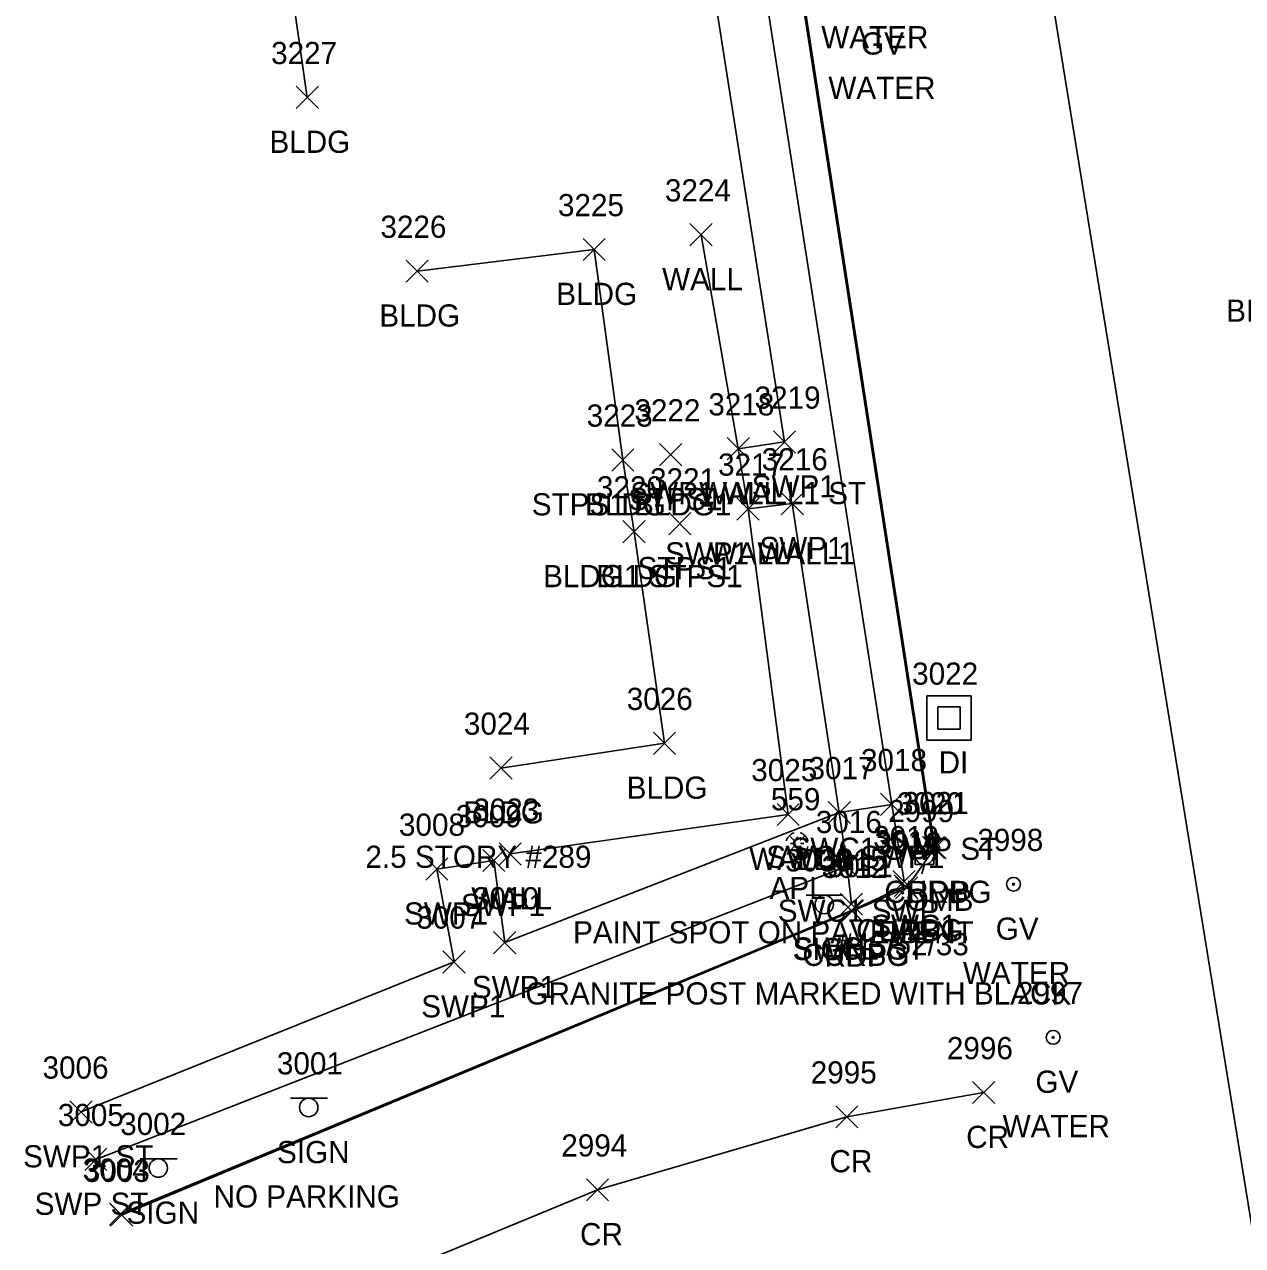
# Model space of a CAD drawing. Extents: x 1690689 to 1696275, y 438760 to 444007.
# Drawn here: x 1691030 to 1691139.8, y 442201.4 to 442311.5 of the extents above; entities that cross this region are included whole.
import ezdxf

# ---------------------------------------------------------------- set-up
doc = ezdxf.new("R2010")
doc.units = 0
for name, color, linetype in [('D_A', 7, 'Continuous'), ('D_I', 7, 'Continuous'), ('DS', 7, 'Continuous'), ('L_A', 7, 'Continuous'), ('L_C', 7, 'Continuous'), ('L_I', 7, 'Continuous'), ('L_TIC', 7, 'Continuous'), ('LBC', 7, 'Continuous'), ('LW', 7, 'Continuous'), ('M_A', 7, 'Continuous'), ('M_C', 7, 'Continuous'), ('M_I', 7, 'Continuous'), ('MMP', 7, 'Continuous'), ('P_A', 7, 'Continuous'), ('P_I', 7, 'Continuous'), ('P_TIC', 7, 'Continuous'), ('PET', 7, 'Continuous'), ('PRC', 7, 'Continuous'), ('R_A', 7, 'Continuous'), ('R_I', 7, 'Continuous'), ('R_TIC', 7, 'Continuous'), ('RC', 7, 'Continuous'), ('RSW', 7, 'Continuous'), ('S_A', 7, 'Continuous'), ('S_C', 7, 'Continuous'), ('S_I', 7, 'Continuous'), ('SSGN', 7, 'Continuous'), ('U_A', 7, 'Continuous'), ('U_C', 7, 'Continuous'), ('U_I', 7, 'Continuous'), ('UP', 7, 'Continuous'), ('UWV', 7, 'Continuous')]:
    doc.layers.add(name, color=color, linetype=linetype)

msp = doc.modelspace()

# ---------------------------------------------------------------- linework, layer by layer
at = {"layer": 'DS'}
for p, q in [((1691111.37, 442250.98), (1691115.37, 442250.98)), ((1691111.37, 442246.98), (1691111.37, 442250.98)), ((1691115.37, 442250.98), (1691115.37, 442246.98)), ((1691112.37, 442247.98), (1691112.37, 442249.98)), ((1691112.37, 442249.98), (1691114.37, 442249.98)), ((1691114.37, 442249.98), (1691114.37, 442247.98)), ((1691113.38, 442248.98), (1691113.38, 442248.98)), ((1691113.38, 442248.98), (1691113.38, 442248.98)), ((1691114.37, 442247.98), (1691112.37, 442247.98)), ((1691115.37, 442246.98), (1691111.37, 442246.98))]:
    msp.add_line(p, q, dxfattribs=at)
at = {"layer": 'L_TIC'}
for points in [[(1691054.53, 442303.92), (1691056.53, 442305.92)], [(1691056.53, 442303.92), (1691054.53, 442305.92)], [(1691090.02, 442291.54), (1691092.02, 442293.54)], [(1691092.02, 442291.54), (1691090.02, 442293.54)], [(1691080.38, 442290.21), (1691082.38, 442292.21)], [(1691082.38, 442290.21), (1691080.38, 442292.21)], [(1691064.43, 442288.26), (1691066.43, 442290.26)], [(1691066.43, 442288.26), (1691064.43, 442290.26)], [(1691087.27, 442271.71), (1691089.27, 442273.71)], [(1691089.27, 442271.71), (1691087.27, 442273.71)], [(1691093.37, 442272.25), (1691095.37, 442274.25)], [(1691095.37, 442272.25), (1691093.37, 442274.25)], [(1691082.97, 442271.24), (1691084.97, 442273.24)], [(1691084.97, 442271.24), (1691082.97, 442273.24)], [(1691082.97, 442271.24), (1691084.97, 442273.24)], [(1691084.97, 442271.24), (1691082.97, 442273.24)], [(1691094.25, 442266.82), (1691096.25, 442268.82)], [(1691096.25, 442266.82), (1691094.25, 442268.82)], [(1691088.11, 442265.49), (1691090.11, 442267.49)], [(1691090.11, 442265.49), (1691088.11, 442267.49)], [(1691083.98, 442264.77), (1691085.98, 442266.77)], [(1691085.98, 442264.77), (1691083.98, 442266.77)], [(1691083.98, 442264.77), (1691085.98, 442266.77)], [(1691085.98, 442264.77), (1691083.98, 442266.77)], [(1691086.72, 442245.7), (1691088.72, 442247.7)], [(1691088.72, 442245.7), (1691086.72, 442247.7)], [(1691071.98, 442243.47), (1691073.98, 442245.47)], [(1691073.98, 442243.47), (1691071.98, 442245.47)], [(1691097.87, 442239.28), (1691099.87, 442241.28)], [(1691099.87, 442239.28), (1691097.87, 442241.28)], [(1691072.82, 442235.72), (1691074.82, 442237.72)], [(1691074.82, 442235.72), (1691072.82, 442237.72)]]:
    msp.add_lwpolyline(points, dxfattribs=at)
at = {"layer": 'LBC'}
for points in [[(1691055.53, 442304.92), (1691053.28, 442320.76), (1691058.22, 442321.41), (1691056.08, 442337.06), (1691055.12, 442344.31), (1691052.95, 442360.02)], [(1691072.98, 442244.47), (1691087.72, 442246.7), (1691084.98, 442265.77), (1691083.97, 442272.24), (1691081.38, 442291.21), (1691065.43, 442289.26)]]:
    msp.add_lwpolyline(points, dxfattribs=at)
at = {"layer": 'LW'}
for points in [[(1691094.37, 442273.25), (1691091.02, 442292.54)], [(1691073.82, 442236.72), (1691098.87, 442240.28), (1691095.25, 442267.82)]]:
    msp.add_lwpolyline(points, dxfattribs=at)
at = {"layer": 'MMP'}
for p, q in [((1691099.04, 442238.3), (1691099.4, 442237.95)), ((1691099.04, 442237.03), (1691099.4, 442237.38)), ((1691099.08, 442237.66), (1691099.38, 442237.66)), ((1691099.68, 442237.96), (1691099.68, 442238.26)), ((1691099.68, 442237.06), (1691099.68, 442237.36)), ((1691099.96, 442237.95), (1691100.32, 442238.3)), ((1691099.96, 442237.38), (1691100.32, 442237.03)), ((1691099.98, 442237.66), (1691100.28, 442237.66))]:
    msp.add_line(p, q, dxfattribs=at)
for start, end in [(105, 165), (15, 75), (195, 255), (285, 345)]:
    msp.add_arc((1691099.68, 442237.66), 1, start, end, dxfattribs=at)
at = {"layer": 'P_TIC'}
for points in [[(1691111.1, 442236.28), (1691113.1, 442238.28)], [(1691113.1, 442236.28), (1691111.1, 442238.28)], [(1691108.54, 442232.67), (1691110.54, 442234.67)], [(1691110.54, 442232.67), (1691108.54, 442234.67)], [(1691103.65, 442230.56), (1691105.65, 442232.56)], [(1691105.65, 442230.56), (1691103.65, 442232.56)], [(1691115.48, 442214.22), (1691117.48, 442216.22)], [(1691117.48, 442214.22), (1691115.48, 442216.22)], [(1691103.16, 442212.03), (1691105.16, 442214.03)], [(1691105.16, 442212.03), (1691103.16, 442214.03)], [(1691080.68, 442205.45), (1691082.68, 442207.45)], [(1691082.68, 442205.45), (1691080.68, 442207.45)], [(1691037.8, 442203.16), (1691039.8, 442205.16)], [(1691039.8, 442203.16), (1691037.8, 442205.16)]]:
    msp.add_lwpolyline(points, dxfattribs=at)
at = {"layer": 'PET'}
msp.add_lwpolyline([(1691038.8, 442204.16), (1691104.65, 442231.56), (1691109.54, 442233.67), (1691112.1, 442237.28), (1691092.56, 442363.61), (1691091.57, 442368.06), (1691085.3, 442390.83), (1691082.87, 442404.72), (1691074.78, 442457.41), (1691071.06, 442481.04), (1691070.15, 442488.28), (1691067.3, 442505.82), (1691062.5, 442536.43), (1691058.28, 442562.77)], dxfattribs=at)
at = {"layer": 'PRC'}
for points in [[(1691277.81, 441080.96), (1691253.5, 441214.94), (1691246.19, 441267.52), (1691239.79, 441327.83), (1691235.79, 441375.29), (1691233.27, 441422.2), (1691229.73, 441505.18), (1691226.6, 441557.92), (1691222.02, 441618.83), (1691218.57, 441657.04), (1691144.02, 442182.42), (1691112.43, 442376.83), (1691097.75, 442454.48), (1691089.73, 442499.13), (1691078.44, 442565.84)], [(1691043.07, 442190.5), (1691081.68, 442206.45), (1691104.16, 442213.03), (1691116.48, 442215.22)]]:
    msp.add_lwpolyline(points, dxfattribs=at)
at = {"layer": 'R_TIC'}
for points in [[(1691097.54, 442272.86), (1691099.54, 442274.86)], [(1691099.54, 442272.86), (1691097.54, 442274.86)], [(1691093.37, 442272.25), (1691095.37, 442274.25)], [(1691095.37, 442272.25), (1691093.37, 442274.25)], [(1691098.24, 442267.3), (1691100.24, 442269.3)], [(1691100.24, 442267.3), (1691098.24, 442269.3)], [(1691094.25, 442266.82), (1691096.25, 442268.82)], [(1691096.25, 442266.82), (1691094.25, 442268.82)], [(1691107.2, 442240.19), (1691109.2, 442242.19)], [(1691109.2, 442240.19), (1691107.2, 442242.19)], [(1691107.2, 442240.19), (1691109.2, 442242.19)], [(1691109.2, 442240.19), (1691107.2, 442242.19)], [(1691102.47, 442239.46), (1691104.47, 442241.46)], [(1691104.47, 442239.46), (1691102.47, 442241.46)], [(1691102.47, 442239.46), (1691104.47, 442241.46)], [(1691104.47, 442239.46), (1691102.47, 442241.46)], [(1691110.96, 442236.31), (1691112.96, 442238.31)], [(1691112.96, 442236.31), (1691110.96, 442238.31)], [(1691066.21, 442234.36), (1691068.21, 442236.36)], [(1691068.21, 442234.36), (1691066.21, 442236.36)], [(1691071.34, 442235.13), (1691073.34, 442237.13)], [(1691073.34, 442235.13), (1691071.34, 442237.13)], [(1691103.19, 442234.61), (1691105.19, 442236.61)], [(1691105.19, 442234.61), (1691103.19, 442236.61)], [(1691103.19, 442234.61), (1691105.19, 442236.61)], [(1691105.19, 442234.61), (1691103.19, 442236.61)], [(1691108.31, 442233.24), (1691110.31, 442235.24)], [(1691110.31, 442233.24), (1691108.31, 442235.24)], [(1691108.42, 442232.85), (1691110.42, 442234.85)], [(1691110.42, 442232.85), (1691108.42, 442234.85)], [(1691103.56, 442231.2), (1691105.56, 442233.2)], [(1691105.56, 442231.2), (1691103.56, 442233.2)], [(1691103.56, 442230.63), (1691105.56, 442232.63)], [(1691105.56, 442230.63), (1691103.56, 442232.63)], [(1691103.56, 442230.63), (1691105.56, 442232.63)], [(1691105.56, 442230.63), (1691103.56, 442232.63)], [(1691072.32, 442227.73), (1691074.32, 442229.73)], [(1691074.32, 442227.73), (1691072.32, 442229.73)], [(1691067.76, 442225.99), (1691069.76, 442227.99)], [(1691069.76, 442225.99), (1691067.76, 442227.99)], [(1691034.14, 442212.47), (1691036.14, 442214.47)], [(1691036.14, 442212.47), (1691034.14, 442214.47)], [(1691035.47, 442208.19), (1691037.47, 442210.19)], [(1691037.47, 442208.19), (1691035.47, 442210.19)], [(1691037.71, 442203.27), (1691039.71, 442205.27)], [(1691039.71, 442203.27), (1691037.71, 442205.27)]]:
    msp.add_lwpolyline(points, dxfattribs=at)
at = {"layer": 'RC'}
for points in [[(1691111.96, 442237.31), (1691092.44, 442363.57), (1691091.47, 442367.75)], [(1691038.71, 442204.27), (1691104.56, 442231.63), (1691109.42, 442233.85)]]:
    msp.add_lwpolyline(points, dxfattribs=at)
at = {"layer": 'RSW'}
for points in [[(1691035.14, 442213.47), (1691068.76, 442226.99), (1691067.21, 442235.36), (1691072.34, 442236.13), (1691073.32, 442228.73), (1691103.47, 442240.46), (1691099.24, 442268.3), (1691095.25, 442267.82), (1691094.37, 442273.25), (1691098.54, 442273.86), (1691087.8, 442342.37), (1691087.14, 442347.56), (1691083.73, 442367.1), (1691078.67, 442399.22), (1691078.37, 442400.96), (1691054.43, 442397.34)], [(1691108.2, 442241.19), (1691088.45, 442368.13)], [(1691104.56, 442232.2), (1691104.19, 442235.61), (1691103.47, 442240.46), (1691108.2, 442241.19), (1691109.31, 442234.24)], [(1691036.47, 442209.19), (1691104.19, 442235.61)]]:
    msp.add_lwpolyline(points, dxfattribs=at)
at = {"layer": 'SSGN'}
for p, q in [((1691100.48, 442233), (1691103.81, 442233)), ((1691102.12, 442232.17), (1691102.12, 442232.17)), ((1691054.01, 442214.7), (1691057.35, 442214.7)), ((1691055.66, 442213.87), (1691055.66, 442213.87)), ((1691040.46, 442209.24), (1691043.79, 442209.24)), ((1691042.1, 442208.41), (1691042.1, 442208.41))]:
    msp.add_line(p, q, dxfattribs=at)
for centre in [(1691102.12, 442232.17), (1691055.66, 442213.87), (1691042.1, 442208.41)]:
    msp.add_circle(centre, 0.833, dxfattribs=at)
at = {"layer": 'UP'}
for p, q in [((1691110.32, 442235.76), (1691110.32, 442237.43)), ((1691110.32, 442237.43), (1691111.98, 442237.43)), ((1691111.4, 442238.26), (1691111.15, 442237.43)), ((1691111.98, 442237.43), (1691111.98, 442235.76)), ((1691111.15, 442236.59), (1691111.15, 442236.59)), ((1691111.98, 442235.76), (1691110.32, 442235.76)), ((1691110.9, 442234.93), (1691111.15, 442235.76))]:
    msp.add_line(p, q, dxfattribs=at)
msp.add_circle((1691111.15, 442236.59), 0.833, dxfattribs=at)
at = {"layer": 'UWV'}
for centre, radius in [((1691119.17, 442233.99), 0.625), ((1691119.17, 442233.99), 0.0833), ((1691122.75, 442220.19), 0.625), ((1691122.75, 442220.19), 0.0833)]:
    msp.add_circle(centre, radius, dxfattribs=at)

# ---------------------------------------------------------------- texts
at = {"layer": 'D_A'}
msp.add_text('DI', height=2, dxfattribs=at).set_placement((1691112.43, 442243.98))
at = {"layer": 'D_I'}
msp.add_text('3022', height=2, dxfattribs=at).set_placement((1691110.04, 442251.98))
at = {"layer": 'L_A'}
for s, p in [('BLDG', (1691052.12, 442299.92)), ('WALL', (1691087.51, 442287.54)), ('BLDG', (1691077.97, 442286.21)), ('BLDG', (1691062.02, 442284.26)), ('WALL', (1691090.85, 442268.25)), ('STPS1 BLDG1', (1691075.76, 442267.24)), ('BLDG', (1691080.56, 442267.24)), ('STPS1', (1691084.46, 442267.71)), ('WALL', (1691091.73, 442262.82)), ('BLDG1 STPS1', (1691076.78, 442260.77)), ('BLDG', (1691081.57, 442260.77)), ('STPS1', (1691085.3, 442261.49)), ('BLDG', (1691084.31, 442241.7)), ('BLDG', (1691069.57, 442239.47)), ('WALL', (1691095.36, 442235.28)), ('WALL', (1691070.31, 442231.72))]:
    msp.add_text(s, height=2, dxfattribs=at).set_placement(p)
at = {"layer": 'L_C'}
msp.add_text('2.5 STORY #289', height=2, dxfattribs=at).set_placement((1691060.77, 442235.47))
at = {"layer": 'L_I'}
for s, p in [('3227', (1691052.27, 442307.92)), ('3224', (1691087.76, 442295.54)), ('3225', (1691078.12, 442294.21)), ('3226', (1691062.12, 442292.26)), ('3218', (1691091.67, 442276.25)), ('3223', (1691080.71, 442275.24)), ('3223', (1691080.71, 442275.24)), ('3222', (1691085.01, 442275.71)), ('3217', (1691092.55, 442270.82)), ('3221', (1691086.42, 442269.49)), ('3220', (1691081.63, 442268.77)), ('3220', (1691081.63, 442268.77)), ('3026', (1691084.32, 442249.7)), ('3024', (1691069.64, 442247.47)), ('3025', (1691095.54, 442243.28)), ('3023', (1691070.48, 442239.72))]:
    msp.add_text(s, height=2, dxfattribs=at).set_placement(p)
at = {"layer": 'M_A'}
msp.add_text('APL', height=2, dxfattribs=at).set_placement((1691097.19, 442232.66))
at = {"layer": 'M_C'}
msp.add_text('PAINT SPOT ON PAVEMENT', height=2, dxfattribs=at).set_placement((1691079.48, 442228.66))
at = {"layer": 'M_I'}
msp.add_text('559', height=2, dxfattribs=at).set_placement((1691097.31, 442240.66))
at = {"layer": 'P_A'}
for s, p in [('RDP', (1691109.59, 442232.28)), ('RDP', (1691107.03, 442228.67)), ('RDP', (1691102.14, 442226.56)), ('CR', (1691114.91, 442210.22)), ('CR', (1691102.59, 442208.03)), ('CR', (1691080.11, 442201.45))]:
    msp.add_text(s, height=2, dxfattribs=at).set_placement(p)
at = {"layer": 'P_I'}
for s, p in [('3020', (1691108.67, 442240.28)), ('3013', (1691106.77, 442236.67)), ('3012', (1691101.88, 442234.56)), ('2996', (1691113.17, 442218.22)), ('2995', (1691100.9, 442216.03)), ('2994', (1691078.42, 442209.45)), ('3003', (1691035.39, 442207.16))]:
    msp.add_text(s, height=2, dxfattribs=at).set_placement(p)
at = {"layer": 'R_A'}
for s, p in [('SWP1 WALL1 ST', (1691084.64, 442268.25)), ('SWP1', (1691095.58, 442268.86)), ('SWP1 WALL1', (1691087.78, 442262.82)), ('SWP1', (1691096.28, 442263.3)), ('SWC1 SWP1', (1691096.89, 442235.46)), ('SWC1 SWP1', (1691096.89, 442235.46)), ('SWC1 SWP ST', (1691099.08, 442236.19)), ('SWC1 SWP ST', (1691099.08, 442236.19)), ('CURBG', (1691107.54, 442232.31)), ('SWP1', (1691069.38, 442231.13)), ('SWP1', (1691064.25, 442230.36)), ('SWC1 SWP', (1691097.93, 442230.61)), ('SWC1 SWP', (1691097.93, 442230.61)), ('CURBG', (1691105, 442228.85)), ('SWC1', (1691106.35, 442229.24)), ('SWC1 ST', (1691099.34, 442227.2)), ('CURBG', (1691100.15, 442226.63)), ('CURBC', (1691100.15, 442226.63)), ('SWP1', (1691070.36, 442223.73)), ('SWP1', (1691065.8, 442221.99)), ('SWP1 ST', (1691029.92, 442208.47)), ('SWP ST', (1691030.96, 442204.19))]:
    msp.add_text(s, height=2, dxfattribs=at).set_placement(p)
at = {"layer": 'R_I'}
for s, p in [('3218', (1691091.67, 442276.25)), ('3219', (1691095.84, 442276.86)), ('3217', (1691092.55, 442270.82)), ('3216', (1691096.49, 442271.3)), ('3018', (1691105.43, 442244.19)), ('3018', (1691105.43, 442244.19)), ('3017', (1691100.7, 442243.46)), ('3017', (1691100.7, 442243.46)), ('3021', (1691109.19, 442240.31)), ('3009', (1691068.91, 442239.13)), ('3016', (1691101.36, 442238.61)), ('3016', (1691101.36, 442238.61)), ('3008', (1691063.79, 442238.36)), ('3019', (1691106.53, 442237.24)), ('3014', (1691106.65, 442236.85)), ('3015', (1691101.79, 442235.2)), ('3011', (1691102.36, 442234.63)), ('3011', (1691102.36, 442234.63)), ('3010', (1691070.46, 442231.73)), ('3007', (1691065.35, 442229.99)), ('3006', (1691031.67, 442216.47)), ('3005', (1691033.05, 442212.19)), ('3004', (1691035.29, 442207.27))]:
    msp.add_text(s, height=2, dxfattribs=at).set_placement(p)
at = {"layer": 'S_A'}
for p in [(1691099.26, 442227.15), (1691052.8, 442208.85), (1691039.24, 442203.39)]:
    msp.add_text('SIGN', height=2, dxfattribs=at).set_placement(p)
at = {"layer": 'S_C'}
for s, p in [('BIKE LANE END', (1691138.34, 442284.7)), ('GRANITE POST MARKED WITH BLACK', (1691075.19, 442223.15)), ('NO PARKING', (1691047.08, 442204.85))]:
    msp.add_text(s, height=2, dxfattribs=at).set_placement(p)
at = {"layer": 'S_I'}
for s, p in [('3000', (1691098.6, 442235.15)), ('3001', (1691052.79, 442216.85)), ('3002', (1691038.67, 442211.39))]:
    msp.add_text(s, height=2, dxfattribs=at).set_placement(p)
at = {"layer": 'U_A'}
for s, p in [('GV', (1691105.44, 442308.78)), ('COMB', (1691107.54, 442231.59)), ('GV', (1691117.57, 442228.99)), ('GV', (1691121.15, 442215.19))]:
    msp.add_text(s, height=2, dxfattribs=at).set_placement(p)
at = {"layer": 'U_C'}
for s, p in [('WATER', (1691101.85, 442309.35)), ('WATER', (1691102.49, 442304.78)), ('#43/52/33', (1691103.25, 442227.59)), ('WATER', (1691114.62, 442224.99)), ('WATER', (1691118.2, 442211.19))]:
    msp.add_text(s, height=2, dxfattribs=at).set_placement(p)
at = {"layer": 'U_I'}
for s, p in [('2999', (1691107.88, 442239.59)), ('2998', (1691115.91, 442236.99)), ('2997', (1691119.49, 442223.19))]:
    msp.add_text(s, height=2, dxfattribs=at).set_placement(p)

doc.saveas('drawing.dxf')
